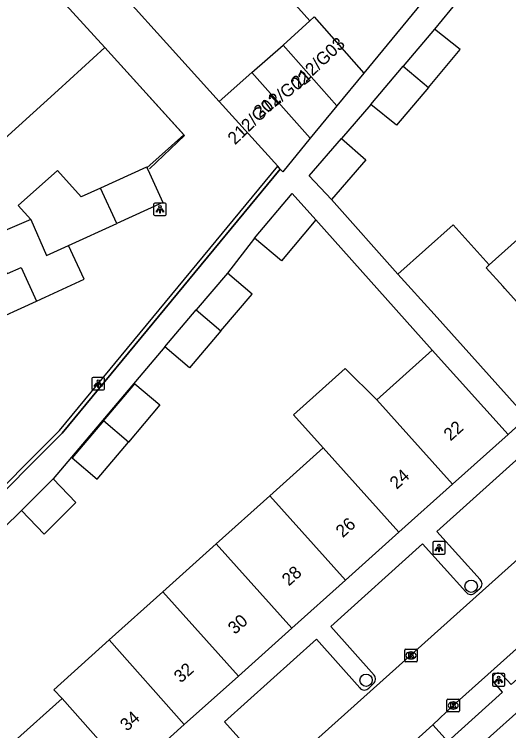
# Model space of a CAD drawing. Extents: x 162172 to 163187, y 382874 to 383684.
# Drawn here: x 162766.4 to 162805.6, y 383535.5 to 383592.3 of the extents above; entities that cross this region are included whole.
import ezdxf

# ---------------------------------------------------------------- set-up
doc = ezdxf.new("R2010")
doc.units = 0
for name, color, linetype in [('IMGEO_Boom', 7, 'Continuous'), ('IMGEO_Hek', 7, 'Continuous'), ('IMGEO_Kolk', 7, 'Continuous'), ('IMGEO_Lichtpunt', 7, 'Continuous'), ('IMGEO_Muur', 7, 'Continuous'), ('IMGEO_Pand', 7, 'Continuous'), ('IMGEO_Pand_nummerreeks', 7, 'Continuous'), ('IMGEO_Rijbaan_lokaal_open', 7, 'Continuous'), ('IMGEO_Voetpad_open', 7, 'Continuous')]:
    doc.layers.add(name, color=color, linetype=linetype)

msp = doc.modelspace()

# ---------------------------------------------------------------- linework, layer by layer
at = {"layer": 'IMGEO_Boom'}
for centre in [(162802.605, 383546.963), (162794.271, 383539.504)]:
    msp.add_circle(centre, 0.489, dxfattribs=at)
at = {"layer": 'IMGEO_Hek'}
msp.add_lwpolyline([(162787.472, 383580.054), (162770.189, 383559.114), (162736.009, 383524.817), (162699.363, 383488.421)], dxfattribs=at)
at = {"layer": 'IMGEO_Kolk'}
for p, q in [((162797.334, 383541.049), (162797.334, 383541.901)), ((162797.409, 383541.975), (162798.261, 383541.975)), ((162797.822, 383541.755), (162797.847, 383541.755)), ((162798.335, 383541.901), (162798.335, 383541.049)), ((162797.845, 383541.195), (162797.82, 383541.195)), ((162798.261, 383540.975), (162797.409, 383540.975)), ((162800.683, 383537.075), (162800.683, 383537.927)), ((162800.758, 383538.001), (162801.61, 383538.001)), ((162801.171, 383537.781), (162801.196, 383537.781)), ((162801.684, 383537.927), (162801.684, 383537.075)), ((162801.194, 383537.221), (162801.169, 383537.221)), ((162801.61, 383537.001), (162800.758, 383537.001))]:
    msp.add_line(p, q, dxfattribs=at)
for points in [[(162797.334, 383541.049), (162797.334, 383541.901)], [(162797.409, 383541.975), (162798.261, 383541.975)], [(162797.655, 383541.675), (162797.778, 383541.675), (162797.778, 383541.524), (162797.908, 383541.675), (162798.072, 383541.675), (162797.926, 383541.524), (162798.079, 383541.275), (162797.927, 383541.275), (162797.842, 383541.439), (162797.778, 383541.372), (162797.778, 383541.275), (162797.655, 383541.275), (162797.655, 383541.675)], [(162798.335, 383541.901), (162798.335, 383541.049)], [(162798.261, 383540.975), (162797.409, 383540.975)], [(162800.683, 383537.075), (162800.683, 383537.927)], [(162800.758, 383538.001), (162801.61, 383538.001)], [(162801.004, 383537.701), (162801.127, 383537.701), (162801.127, 383537.55), (162801.257, 383537.701), (162801.421, 383537.701), (162801.275, 383537.55), (162801.428, 383537.301), (162801.276, 383537.301), (162801.191, 383537.465), (162801.127, 383537.398), (162801.127, 383537.301), (162801.004, 383537.301), (162801.004, 383537.701)], [(162801.684, 383537.927), (162801.684, 383537.075)], [(162801.61, 383537.001), (162800.758, 383537.001)]]:
    msp.add_lwpolyline(points, dxfattribs=at)
for centre, start, end in [((162797.411, 383541.899), 91.552, 178.448), ((162797.411, 383541.899), 91.552, 178.448), ((162798.259, 383541.899), 1.552, 88.448), ((162798.259, 383541.899), 1.552, 88.448), ((162797.411, 383541.051), 181.552, 268.448), ((162797.411, 383541.051), 181.552, 268.448), ((162798.259, 383541.051), 271.552, 358.448), ((162798.259, 383541.051), 271.552, 358.448), ((162800.76, 383537.925), 91.552, 178.448), ((162800.76, 383537.925), 91.552, 178.448), ((162801.608, 383537.925), 1.552, 88.448), ((162801.608, 383537.925), 1.552, 88.448), ((162800.76, 383537.077), 181.552, 268.448), ((162800.76, 383537.077), 181.552, 268.448), ((162801.608, 383537.077), 271.552, 358.448), ((162801.608, 383537.077), 271.552, 358.448)]:
    msp.add_arc(centre, 0.0765, start, end, dxfattribs=at)
for centre, major_axis, ratio, start_param, end_param in [((162797.821, 383541.475), (-0.387, 0.002), 0.722429, 4.712389, 7.853982), ((162797.846, 383541.475), (-0.39, 0.002), 0.717154, 1.570796, 4.712389), ((162801.17, 383537.501), (-0.387, 0.002), 0.722429, 4.712389, 7.853982), ((162801.195, 383537.501), (-0.39, 0.002), 0.717154, 1.570796, 4.712389)]:
    msp.add_ellipse(centre, major_axis=major_axis, ratio=ratio, start_param=start_param, end_param=end_param, dxfattribs=at)
at = {"layer": 'IMGEO_Lichtpunt'}
for p, q in [((162777.435, 383577.261), (162777.435, 383576.454)), ((162777.435, 383577.261), (162777.435, 383576.454)), ((162778.337, 383577.356), (162777.529, 383577.356)), ((162778.337, 383577.356), (162777.529, 383577.356)), ((162778.431, 383576.454), (162778.431, 383577.261)), ((162778.431, 383576.454), (162778.431, 383577.261)), ((162777.529, 383576.36), (162778.337, 383576.36)), ((162777.529, 383576.36), (162778.337, 383576.36)), ((162772.544, 383563.437), (162772.544, 383562.63)), ((162772.544, 383563.437), (162772.544, 383562.63)), ((162773.446, 383563.532), (162772.638, 383563.532)), ((162773.446, 383563.532), (162772.638, 383563.532)), ((162773.54, 383562.63), (162773.54, 383563.437)), ((162773.54, 383562.63), (162773.54, 383563.437)), ((162772.638, 383562.536), (162773.446, 383562.536)), ((162772.638, 383562.536), (162773.446, 383562.536)), ((162799.555, 383550.409), (162799.555, 383549.602)), ((162799.555, 383550.409), (162799.555, 383549.602)), ((162800.457, 383550.504), (162799.649, 383550.504)), ((162800.457, 383550.504), (162799.649, 383550.504)), ((162800.551, 383549.602), (162800.551, 383550.409)), ((162800.551, 383549.602), (162800.551, 383550.409)), ((162799.649, 383549.508), (162800.457, 383549.508)), ((162799.649, 383549.508), (162800.457, 383549.508)), ((162804.286, 383539.94), (162804.286, 383539.133)), ((162804.286, 383539.94), (162804.286, 383539.133)), ((162805.188, 383540.035), (162804.38, 383540.035)), ((162805.188, 383540.035), (162804.38, 383540.035)), ((162805.282, 383539.133), (162805.282, 383539.94)), ((162805.282, 383539.133), (162805.282, 383539.94)), ((162804.38, 383539.039), (162805.188, 383539.039)), ((162804.38, 383539.039), (162805.188, 383539.039))]:
    msp.add_line(p, q, dxfattribs=at)
for points in [[(162777.809, 383576.925), (162777.848, 383576.897), (162777.66, 383576.635), (162777.622, 383576.662), (162777.809, 383576.925)], [(162777.911, 383576.877), (162777.958, 383576.877), (162777.958, 383576.555), (162777.911, 383576.555), (162777.911, 383576.877)], [(162778.021, 383576.897), (162778.059, 383576.924), (162778.246, 383576.662), (162778.207, 383576.634), (162778.021, 383576.897)], [(162772.918, 383563.101), (162772.957, 383563.073), (162772.769, 383562.811), (162772.731, 383562.838), (162772.918, 383563.101)], [(162773.02, 383563.053), (162773.067, 383563.053), (162773.067, 383562.731), (162773.02, 383562.731), (162773.02, 383563.053)], [(162773.13, 383563.073), (162773.168, 383563.1), (162773.355, 383562.838), (162773.316, 383562.81), (162773.13, 383563.073)], [(162799.929, 383550.073), (162799.968, 383550.045), (162799.78, 383549.783), (162799.742, 383549.81), (162799.929, 383550.073)], [(162800.031, 383550.025), (162800.078, 383550.025), (162800.078, 383549.703), (162800.031, 383549.703), (162800.031, 383550.025)], [(162800.141, 383550.045), (162800.179, 383550.072), (162800.366, 383549.81), (162800.327, 383549.782), (162800.141, 383550.045)], [(162804.66, 383539.604), (162804.699, 383539.576), (162804.511, 383539.314), (162804.473, 383539.341), (162804.66, 383539.604)], [(162804.762, 383539.556), (162804.809, 383539.556), (162804.809, 383539.234), (162804.762, 383539.234), (162804.762, 383539.556)], [(162804.872, 383539.576), (162804.91, 383539.603), (162805.097, 383539.341), (162805.058, 383539.313), (162804.872, 383539.576)]]:
    msp.add_lwpolyline(points, dxfattribs=at)
for centre in [(162777.934, 383577.059), (162773.043, 383563.235), (162800.054, 383550.207), (162804.785, 383539.738)]:
    msp.add_circle(centre, 0.0994, dxfattribs=at)
for centre, start, end in [((162777.529, 383577.261), 90, 180), ((162777.529, 383577.261), 90, 180), ((162778.337, 383577.261), 0, 90), ((162778.337, 383577.261), 0, 90), ((162777.529, 383576.454), 180, 270), ((162777.529, 383576.454), 180, 270), ((162778.337, 383576.454), 270, 0), ((162778.337, 383576.454), 270, 360), ((162772.638, 383563.437), 90, 180), ((162772.638, 383563.437), 90, 180), ((162773.446, 383563.437), 0, 90), ((162773.446, 383563.437), 0, 90), ((162772.638, 383562.63), 180, 270), ((162772.638, 383562.63), 180, 270), ((162773.446, 383562.63), 270, 0), ((162773.446, 383562.63), 270, 360), ((162799.649, 383550.409), 90, 180), ((162799.649, 383550.409), 90, 180), ((162800.457, 383550.409), 0, 90), ((162800.457, 383550.409), 0, 90), ((162799.649, 383549.602), 180, 270), ((162799.649, 383549.602), 180, 270), ((162800.457, 383549.602), 270, 0), ((162800.457, 383549.602), 270, 360), ((162804.38, 383539.94), 90, 180), ((162804.38, 383539.94), 90, 180), ((162805.188, 383539.94), 0, 90), ((162805.188, 383539.94), 0, 90), ((162804.38, 383539.133), 180, 270), ((162804.38, 383539.133), 180, 270), ((162805.188, 383539.133), 270, 0), ((162805.188, 383539.133), 270, 360)]:
    msp.add_arc(centre, 0.0946, start, end, dxfattribs=at)
at = {"layer": 'IMGEO_Muur'}
for points in [[(162771.076, 383598.223), (162782.64, 383585.421)], [(162773.559, 383589.683), (162779.87, 383582.724), (162777.104, 383580.074)]]:
    msp.add_lwpolyline(points, dxfattribs=at)
at = {"layer": 'IMGEO_Pand'}
for points in [[(162805.094, 383601.047), (162794.091, 383587.662)], [(162789.813, 383591.807), (162786.023, 383596.096), (162786.81, 383596.791), (162786.713, 383596.901)], [(162767.362, 383596.517), (162773.559, 383589.683)], [(162787.701, 383589.893), (162789.813, 383591.807)], [(162789.813, 383591.807), (162790.171, 383592.123), (162794.091, 383587.662)], [(162799.698, 383591.161), (162797.218, 383588.212)], [(162799.212, 383586.534), (162801.733, 383589.531), (162799.698, 383591.161)], [(162668.172, 383494.324), (162674.468, 383500), (162707.707, 383529.967), (162709.05, 383528.485), (162742.01, 383558.381), (162740.673, 383559.855), (162769.856, 383586.324), (162773.559, 383589.683)], [(162785.229, 383587.708), (162787.701, 383589.893)], [(162787.701, 383589.893), (162791.964, 383585.075)], [(162794.657, 383585.167), (162797.218, 383588.212)], [(162797.218, 383588.212), (162799.212, 383586.534)], [(162782.64, 383585.421), (162785.229, 383587.708)], [(162789.843, 383582.494), (162785.229, 383587.708)], [(162794.091, 383587.662), (162791.964, 383585.075)], [(162799.212, 383586.534), (162796.691, 383583.537), (162794.657, 383585.167)], [(162787.269, 383580.28), (162782.64, 383585.421)], [(162791.964, 383585.075), (162789.843, 383582.494)], [(162789.843, 383582.494), (162787.663, 383579.842), (162787.472, 383580.054)], [(162791.527, 383577.627), (162789.771, 383579.516), (162792.315, 383582.468)], [(162792.315, 383582.468), (162794.256, 383580.795), (162791.527, 383577.627)], [(162787.472, 383580.054), (162787.269, 383580.28)], [(162773.224, 383578.546), (162771.697, 383577.848), (162769.819, 383579.948), (162766.699, 383577.159), (162767.691, 383576.05)], [(162776.901, 383580.142), (162776.869, 383580.212), (162773.224, 383578.546)], [(162776.901, 383580.142), (162776.96, 383580.012), (162778.158, 383577.401), (162774.513, 383575.735)], [(162774.513, 383575.735), (162773.224, 383578.546)], [(162785.432, 383574.572), (162788.418, 383578.126), (162790.288, 383576.032)], [(162767.691, 383576.05), (162763.423, 383574.226), (162765.857, 383571.765)], [(162767.691, 383576.05), (162768.942, 383573.188), (162770.696, 383573.99)], [(162770.696, 383573.99), (162774.513, 383575.735)], [(162790.288, 383576.032), (162787.563, 383572.784), (162785.432, 383574.572)], [(162808.028, 383576.036), (162804.04, 383572.454)], [(162804.04, 383572.454), (162801.178, 383575.642), (162796.798, 383571.709)], [(162768.14, 383569.583), (162771.924, 383571.313), (162770.696, 383573.99)], [(162811.138, 383564.039), (162805.277, 383570.569), (162805.132, 383570.73), (162803.788, 383572.228), (162804.04, 383572.454)], [(162765.857, 383571.765), (162766.926, 383572.233), (162768.14, 383569.583)], [(162783.3, 383571.802), (162780.808, 383568.878)], [(162782.759, 383567.215), (162785.251, 383570.139), (162783.3, 383571.802)], [(162796.798, 383571.709), (162799.67, 383568.531), (162807.02, 383560.345)], [(162764.172, 383567.769), (162768.14, 383569.583)], [(162778.317, 383565.954), (162780.808, 383568.878)], [(162780.808, 383568.878), (162782.759, 383567.215)], [(162782.759, 383567.215), (162780.267, 383564.291), (162778.317, 383565.954)], [(162795.126, 383561.743), (162799.523, 383565.692)], [(162799.523, 383565.692), (162805.526, 383559.005)], [(162790.884, 383557.936), (162788.52, 383560.569), (162792.611, 383564.242), (162795.126, 383561.743)], [(162773.448, 383560.079), (162775.93, 383563.023), (162777.918, 383561.347), (162775.437, 383558.403)], [(162795.126, 383561.743), (162801.126, 383555.06)], [(162773.448, 383560.079), (162770.967, 383557.135), (162772.955, 383555.46), (162775.437, 383558.403)], [(162775.437, 383558.403), (162773.448, 383560.079)], [(162805.526, 383559.005), (162801.126, 383555.06)], [(162786.643, 383554.128), (162790.884, 383557.936)], [(162796.883, 383551.254), (162790.884, 383557.936)], [(162769.478, 383555.485), (162771.261, 383553.6), (162768.748, 383551.084), (162766.964, 383552.97)], [(162766.964, 383552.97), (162769.478, 383555.485)], [(162801.126, 383555.06), (162796.883, 383551.254)], [(162782.401, 383550.32), (162786.643, 383554.128)], [(162792.639, 383547.448), (162786.643, 383554.128)], [(162796.883, 383551.254), (162792.639, 383547.448)], [(162778.16, 383546.512), (162782.401, 383550.32)], [(162788.396, 383543.642), (162782.401, 383550.32)], [(162792.639, 383547.448), (162788.396, 383543.642)], [(162773.918, 383542.704), (162778.16, 383546.512)], [(162778.16, 383546.512), (162784.152, 383539.837)], [(162788.396, 383543.642), (162784.152, 383539.837)], [(162770.193, 383538.057), (162769.52, 383538.756), (162773.918, 383542.704)], [(162779.859, 383535.987), (162773.918, 383542.704)], [(162784.152, 383539.837), (162779.859, 383535.987)], [(162766.398, 383534.673), (162770.193, 383538.057)], [(162770.193, 383538.057), (162775.48, 383532.059)], [(162806.378, 383537.068), (162801.903, 383533.053)], [(162779.859, 383535.987), (162775.48, 383532.059)]]:
    msp.add_lwpolyline(points, dxfattribs=at)
at = {"layer": 'IMGEO_Rijbaan_lokaal_open'}
for points in [[(162782.64, 383585.421), (162771.076, 383598.223), (162765.814, 383604.025)], [(162773.559, 383589.683), (162779.818, 383582.781), (162776.901, 383580.142)], [(162688.137, 383479.847), (162689.577, 383481.14), (162691.809, 383481.476), (162735.856, 383525.085), (162769.966, 383559.316), (162787.269, 383580.28)], [(162821.053, 383562.317), (162784.698, 383529.72), (162780.973, 383526.23)], [(162799.554, 383535.964), (162801.184, 383537.501), (162823.948, 383557.9)], [(162795.243, 383532.05), (162799.554, 383535.964)]]:
    msp.add_lwpolyline(points, dxfattribs=at)
at = {"layer": 'IMGEO_Voetpad_open'}
for points in [[(162802.137, 383594.137), (162799.698, 383591.161)], [(162794.657, 383585.167), (162792.315, 383582.468)], [(162700.494, 383489.544), (162736.009, 383524.817), (162770.189, 383559.114), (162787.472, 383580.054)], [(162791.527, 383577.627), (162796.798, 383571.709)], [(162799.523, 383565.692), (162790.288, 383576.032)], [(162785.432, 383574.572), (162783.3, 383571.802)], [(162778.317, 383565.954), (162769.478, 383555.485)], [(162807.02, 383560.345), (162805.526, 383559.005)], [(162803.316, 383547.508), (162799.885, 383551.31), (162807.201, 383557.876), (162810.629, 383554.057)], [(162766.964, 383552.97), (162759.834, 383545.997)], [(162805.101, 383539.918), (162805.779, 383539.165), (162818.3, 383550.374), (162817.596, 383551.172)], [(162794.903, 383539.918), (162791.471, 383543.763), (162798.75, 383550.326), (162802.188, 383546.506)], [(162802.915, 383546.454), (162803.299, 383546.783)], [(162786.462, 383532.399), (162783.04, 383536.211), (162790.332, 383542.763), (162793.768, 383538.905)], [(162794.502, 383538.888), (162794.843, 383539.224)], [(162800.294, 383535.139), (162800.757, 383534.637), (162805.097, 383538.559), (162804.426, 383539.325)], [(162799.554, 383535.964), (162800.294, 383535.139)]]:
    msp.add_lwpolyline(points, dxfattribs=at)
for centre, radius, start, end in [((162802.987, 383547.153), 0.484, 310.1048, 47.2088), ((162802.574, 383546.798), 0.484, 217.0859, 314.7317), ((162794.556, 383539.598), 0.472, 307.4767, 42.6409), ((162804.76, 383539.626), 0.449, 40.5844, 222.0154), ((162794.143, 383539.221), 0.49, 220.1259, 317.2206)]:
    msp.add_arc(centre, radius, start, end, dxfattribs=at)

# ---------------------------------------------------------------- texts
at = {"layer": 'IMGEO_Pand_nummerreeks'}
for s, rotation, p in [('212/G03', 42.8789, (162788.924, 383586.376)), ('212/G02', 36.8699, (162785.84, 383584.043)), ('212/G01', 43.9949, (162783.884, 383581.924)), ('22', 41.912, (162800.97, 383558.438)), ('24', 41.9119, (162796.699, 383554.603)), ('26', 41.912, (162792.422, 383550.765)), ('28', 41.912, (162788.149, 383546.929)), ('30', 41.912, (162783.872, 383543.09)), ('32', 41.912, (162779.589, 383539.245)), ('34', 41.912, (162775.317, 383535.411))]:
    msp.add_text(s, height=1, rotation=rotation, dxfattribs=at).set_placement(p)

doc.saveas('drawing.dxf')
